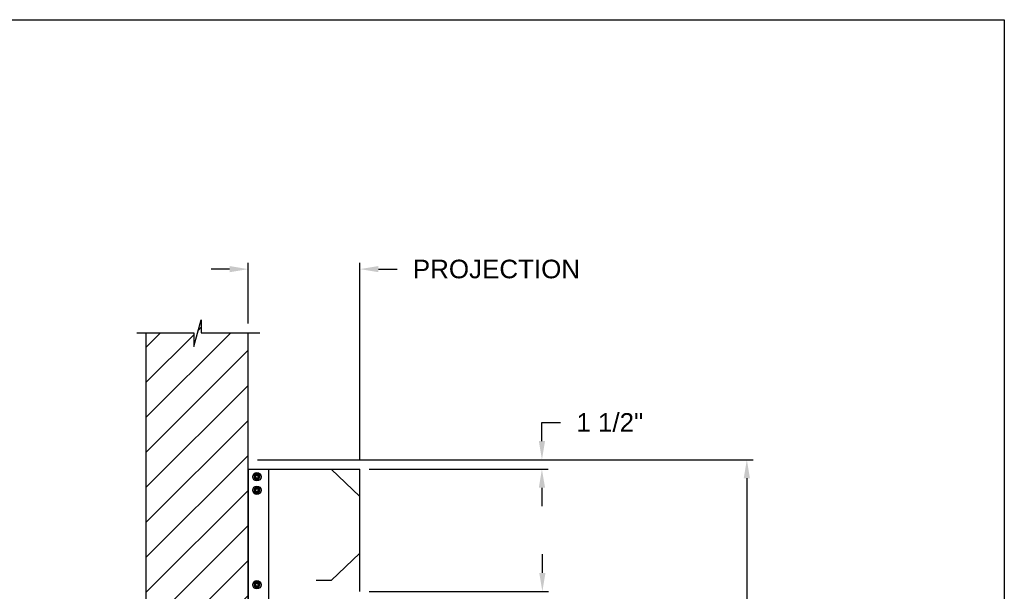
# Model space of a CAD drawing. Header units: inches. Extents: x 170 to 312, y 215 to 248.
# Tile 550 of 656: x 282.74 to 287.71, y 244.3 to 247.18. Entities that reach past the tile are written whole.
import ezdxf

# ---------------------------------------------------------------- set-up
doc = ezdxf.new("R2010")
doc.units = ezdxf.units.IN
doc.header["$LTSCALE"] = 0.25
doc.header["$MEASUREMENT"] = 0
doc.layers.add('ANNOTATIONS', color=1, linetype='Continuous')
doc.layers.add('MOTOR RH', color=7, linetype='Continuous')
doc.styles.add('ARIAL', font='arial.ttf', dxfattribs={"height": 0.09375})
doc.dimstyles.new('STANDARD$0', dxfattribs={"dimtxt": 0.09375, "dimasz": 0.09375, "dimexe": 0.03125, "dimexo": 0.046875, "dimgap": 0.09, "dimtad": 0, "dimtih": 1, "dimtoh": 1, "dimdec": 4, "dimzin": 0, "dimdsep": 46, "dimtxsty": 'ARIAL', "dimcen": 0.09, "dimadec": 0, "dimazin": 0, "dimtfac": 1, "dimtdec": 4, "dimtofl": 0, "dimtmove": 0, "dimatfit": 1, "dimfxl": 1, "dimtolj": 1, "dimtzin": 0, "dimarcsym": 0})

# ---------------------------------------------------------------- blocks, each defined once
blk = doc.blocks.new('*D62')
at = {"layer": 'ANNOTATIONS', "color": 0, "lineweight": -2, "transparency": 16777216}
for p, q in [((283.8022, 245.923), (283.7085, 245.923)), ((283.896, 245.6487), (283.896, 245.9542)), ((284.4599, 244.9603), (284.4599, 245.9542)), ((284.5536, 245.923), (284.6474, 245.923))]:
    blk.add_line(p, q, dxfattribs=at)
at = {"layer": 'ANNOTATIONS', "color": 0, "transparency": 16777216}
for points in [[(283.8022, 245.9386), (283.8022, 245.9074), (283.896, 245.923)], [(284.5536, 245.9386), (284.5536, 245.9074), (284.4599, 245.923)]]:
    blk.add_solid(points, dxfattribs=at)
at = {"layer": 'defpoints', "color": 0, "transparency": 16777216}
for p in [(284.4599, 245.923), (283.896, 245.6018), (284.4599, 244.9134)]:
    blk.add_point(p, dxfattribs=at)
at = {"layer": 'ANNOTATIONS', "color": 0, "transparency": 16777216, "insert": (285.149, 245.923), "char_height": 0.09375, "attachment_point": 5, "style": 'ARIAL'}
blk.add_mtext('\\A1;PROJECTION ', dxfattribs=at)
blk = doc.blocks.new('*D64')
at = {"layer": 'ANNOTATIONS', "color": 0, "lineweight": -2, "transparency": 16777216}
for p, q in [((283.9429, 244.961), (286.4438, 244.961)), ((286.4126, 244.8673), (286.4126, 242.7497)), ((286.4126, 240.1972), (286.4126, 242.3148)), ((285.9474, 240.1034), (286.4438, 240.1034))]:
    blk.add_line(p, q, dxfattribs=at)
at = {"layer": 'ANNOTATIONS', "color": 0, "transparency": 16777216}
for points in [[(286.3969, 244.8673), (286.4282, 244.8673), (286.4126, 244.961)], [(286.3969, 240.1972), (286.4282, 240.1972), (286.4126, 240.1034)]]:
    blk.add_solid(points, dxfattribs=at)
at = {"layer": 'defpoints', "color": 0, "transparency": 16777216}
for p in [(283.896, 244.961), (285.9005, 240.1034), (286.4126, 240.1034)]:
    blk.add_point(p, dxfattribs=at)
at = {"layer": 'ANNOTATIONS', "color": 0, "transparency": 16777216, "insert": (286.4126, 242.5322), "char_height": 0.09375, "attachment_point": 5, "style": 'ARIAL'}
blk.add_mtext('\\A1;TOTAL\\PHEIGHT', dxfattribs=at)
blk = doc.blocks.new('*D65')
at = {"layer": 'ANNOTATIONS', "color": 0, "lineweight": -2, "transparency": 16777216}
for p, q in [((285.3807, 244.3897), (285.3807, 244.4835)), ((284.5067, 244.296), (285.4119, 244.296)), ((284.5067, 244.125), (285.4119, 244.125)), ((285.3807, 244.0313), (285.3807, 243.9375)), ((285.3807, 243.9375), (285.2869, 243.9375))]:
    blk.add_line(p, q, dxfattribs=at)
at = {"layer": 'ANNOTATIONS', "color": 0, "transparency": 16777216}
for points in [[(285.365, 244.3897), (285.3963, 244.3897), (285.3807, 244.296)], [(285.365, 244.0313), (285.3963, 244.0313), (285.3807, 244.125)]]:
    blk.add_solid(points, dxfattribs=at)
at = {"layer": 'defpoints', "color": 0, "transparency": 16777216}
for p in [(284.4599, 244.296), (284.4599, 244.125), (285.3807, 244.125)]:
    blk.add_point(p, dxfattribs=at)
at = {"layer": 'ANNOTATIONS', "color": 0, "transparency": 16777216, "insert": (285.1428, 243.9375), "char_height": 0.09375, "attachment_point": 5, "style": 'ARIAL'}
blk.add_mtext('\\A1;6"', dxfattribs=at)
blk = doc.blocks.new('*D66')
at = {"layer": 'ANNOTATIONS', "color": 0, "lineweight": -2, "transparency": 16777216}
for p, q in [((285.3785, 245.0548), (285.3785, 245.1485)), ((285.3785, 245.1485), (285.4723, 245.1485)), ((284.5067, 244.961), (285.4098, 244.961)), ((284.5067, 244.9134), (285.4098, 244.9134)), ((285.3785, 244.8196), (285.3785, 244.7259))]:
    blk.add_line(p, q, dxfattribs=at)
at = {"layer": 'ANNOTATIONS', "color": 0, "transparency": 16777216}
for points in [[(285.3629, 245.0548), (285.3942, 245.0548), (285.3785, 244.961)], [(285.3629, 244.8196), (285.3942, 244.8196), (285.3785, 244.9134)]]:
    blk.add_solid(points, dxfattribs=at)
at = {"layer": 'defpoints', "color": 0, "transparency": 16777216}
for p in [(284.4599, 244.961), (285.3785, 244.961), (284.4599, 244.9134)]:
    blk.add_point(p, dxfattribs=at)
at = {"layer": 'ANNOTATIONS', "color": 0, "transparency": 16777216, "insert": (285.721, 245.1485), "char_height": 0.09375, "attachment_point": 5, "style": 'ARIAL'}
blk.add_mtext('\\A1;1 1/2"', dxfattribs=at)

msp = doc.modelspace()

# ---------------------------------------------------------------- hatches: boundary and pattern name
at = {"layer": 'MOTOR RH'}
h = msp.add_hatch(dxfattribs=at)
h.set_pattern_fill('ANSI31', color=256, style=0)
h.set_pattern_definition([(45, (98.49308, -12.36819), (-0.08838835, 0.08838835), [])])
h.paths.add_polyline_path([(283.89599, 244.86719), (283.89599, 245.60178), (283.65949, 245.60178), (283.65949, 245.66644), (283.62108, 245.53308), (283.62108, 245.60178), (283.38036, 245.60178), (283.38036, 245.05148)])
h.paths.add_polyline_path([(283.38036, 244.12505), (283.89599, 244.12505), (283.89599, 244.86719), (283.38036, 245.05148)])

# ---------------------------------------------------------------- linework, layer by layer
at = {"layer": 'defpoints'}
msp.add_lwpolyline([(287.7119, 234.44685), (268.24203, 234.44685), (268.24203, 247.18196), (287.7119, 247.18196)], close=True, dxfattribs=at)
at = {"layer": 'MOTOR RH'}
for p, q in [((283.62108, 245.53308), (283.65949, 245.66644)), ((283.65949, 245.66644), (283.65949, 245.60178)), ((283.33398, 245.60178), (283.62108, 245.60178)), ((283.38036, 245.60178), (283.38036, 240.10342)), ((283.62108, 245.60178), (283.62108, 245.53308)), ((283.65949, 245.60178), (283.95469, 245.60178)), ((283.89599, 240.10342), (283.89599, 245.60178)), ((283.89781, 240.1061), (283.89781, 244.91339)), ((283.89781, 244.91339), (284.45987, 244.91339)), ((283.94442, 244.88749), (283.94496, 244.88915)), ((283.94619, 244.88647), (283.9471, 244.88826)), ((283.95317, 244.88244), (283.95317, 244.88244)), ((284.00001, 240.1061), (284.00001, 244.91339)), ((284.31539, 244.91339), (284.45987, 244.7758)), ((284.45987, 244.29598), (284.45987, 244.91339)), ((283.94442, 244.81936), (283.94496, 244.82102)), ((283.94619, 244.81834), (283.9471, 244.82013)), ((283.95317, 244.86769), (283.95317, 244.86769)), ((283.95317, 244.81431), (283.95317, 244.81431)), ((283.95317, 244.79956), (283.95317, 244.79956)), ((284.31539, 244.35196), (284.45987, 244.48955)), ((283.94442, 244.34247), (283.94496, 244.34412)), ((283.94619, 244.34144), (283.9471, 244.34323)), ((283.95317, 244.33742), (283.95317, 244.33742)), ((283.95317, 244.32267), (283.95317, 244.32267)), ((284.31539, 244.35196), (284.2391, 244.35196)), ((283.89781, 244.29768), (283.89599, 244.29768))]:
    msp.add_line(p, q, dxfattribs=at)
for centre, radius in [((283.94039, 244.87507), 0.02129), ((283.94039, 244.87507), 0.01277), ((283.94039, 244.87507), 0.00852), ((283.94039, 244.87507), 0.00719), ((283.94039, 244.80694), 0.02129), ((283.94039, 244.80694), 0.01277), ((283.94039, 244.80694), 0.00852), ((283.94039, 244.80694), 0.00719), ((283.94039, 244.33004), 0.02129), ((283.94039, 244.33004), 0.01277), ((283.94039, 244.33004), 0.00852), ((283.94039, 244.33004), 0.00719)]:
    msp.add_circle(centre, radius, dxfattribs=at)
for centre in [(283.94039, 244.87507), (283.94039, 244.80694), (283.94039, 244.33004)]:
    msp.add_arc(centre, 0.0148, 72.05172, 63.05172, dxfattribs=at)
for points, knots in [([(283.93401, 244.88613), (283.93311, 244.88561), (283.93129, 244.88456), (283.92918, 244.88334), (283.92797, 244.88264), (283.92762, 244.88244)], [0, 0, 0, 0, 0.40629, 0.8272757, 1, 1, 1, 1]), ([(283.92762, 244.87507), (283.92762, 244.87524), (283.92762, 244.87634), (283.92762, 244.8784), (283.92762, 244.88068), (283.92762, 244.88201), (283.92762, 244.88244)], [0, 0, 0, 0, 0.0665461, 0.4352796, 0.8145291, 1, 1, 1, 1]), ([(283.92762, 244.86769), (283.92762, 244.86832), (283.92762, 244.86979), (283.92762, 244.87225), (283.92762, 244.87412), (283.92762, 244.87507)], [0, 0, 0, 0, 0.2654559, 0.628086, 1, 1, 1, 1]), ([(283.94039, 244.88982), (283.9394, 244.88924), (283.93738, 244.88808), (283.93517, 244.8868), (283.93404, 244.88615), (283.93401, 244.88613)], [0, 0, 0, 0, 0.4843217, 0.9863197, 1, 1, 1, 1]), ([(283.94678, 244.88613), (283.94589, 244.88664), (283.94407, 244.8877), (283.94195, 244.88892), (283.94075, 244.88961), (283.94039, 244.88982)], [0, 0, 0, 0, 0.4063022, 0.8272792, 1, 1, 1, 1]), ([(283.94678, 244.88613), (283.94589, 244.88664), (283.94407, 244.8877), (283.94195, 244.88892), (283.94075, 244.88961), (283.94039, 244.88982)], [0, 0, 0, 0, 0.4062953, 0.8272806, 1, 1, 1, 1]), ([(283.95317, 244.88244), (283.95218, 244.88301), (283.95015, 244.88418), (283.94795, 244.88546), (283.94681, 244.88611), (283.94678, 244.88613)], [0, 0, 0, 0, 0.4843315, 0.9863404, 1, 1, 1, 1]), ([(283.95317, 244.88244), (283.95218, 244.88301), (283.95015, 244.88418), (283.94795, 244.88546), (283.94681, 244.88611), (283.94678, 244.88613)], [0, 0, 0, 0, 0.4843392, 0.9863408, 1, 1, 1, 1]), ([(283.95317, 244.87507), (283.95317, 244.87524), (283.95317, 244.87634), (283.95317, 244.8784), (283.95317, 244.88068), (283.95317, 244.88201), (283.95317, 244.88244)], [0, 0, 0, 0, 0.066545, 0.4352822, 0.8145299, 1, 1, 1, 1]), ([(283.95317, 244.86769), (283.95317, 244.86832), (283.95317, 244.86979), (283.95317, 244.87225), (283.95317, 244.87412), (283.95317, 244.87507)], [0, 0, 0, 0, 0.2654559, 0.628086, 1, 1, 1, 1]), ([(283.95317, 244.86769), (283.95317, 244.86832), (283.95317, 244.86979), (283.95317, 244.87225), (283.95317, 244.87412), (283.95317, 244.87507)], [0, 0, 0, 0, 0.2654541, 0.6280925, 1, 1, 1, 1]), ([(283.92762, 244.86769), (283.92861, 244.86712), (283.93064, 244.86595), (283.93284, 244.86467), (283.93398, 244.86402), (283.93401, 244.864)], [0, 0, 0, 0, 0.4843319, 0.9863404, 1, 1, 1, 1]), ([(283.93401, 244.864), (283.9349, 244.86349), (283.93672, 244.86244), (283.93884, 244.86121), (283.94004, 244.86052), (283.94039, 244.86032)], [0, 0, 0, 0, 0.4063025, 0.8272788, 1, 1, 1, 1]), ([(283.94039, 244.82169), (283.9394, 244.82112), (283.93738, 244.81995), (283.93517, 244.81867), (283.93404, 244.81802), (283.93401, 244.818)], [0, 0, 0, 0, 0.4843421, 0.9863407, 1, 1, 1, 1]), ([(283.94039, 244.86032), (283.94139, 244.86089), (283.94341, 244.86206), (283.94562, 244.86333), (283.94675, 244.86399), (283.94678, 244.864)], [0, 0, 0, 0, 0.4843419, 0.9863197, 1, 1, 1, 1]), ([(283.94039, 244.86032), (283.94139, 244.86089), (283.94341, 244.86206), (283.94562, 244.86333), (283.94675, 244.86399), (283.94678, 244.864)], [0, 0, 0, 0, 0.4843494, 0.9863201, 1, 1, 1, 1]), ([(283.94678, 244.818), (283.94589, 244.81852), (283.94407, 244.81957), (283.94195, 244.82079), (283.94075, 244.82149), (283.94039, 244.82169)], [0, 0, 0, 0, 0.4062819, 0.8272595, 1, 1, 1, 1]), ([(283.94678, 244.818), (283.94589, 244.81852), (283.94407, 244.81957), (283.94195, 244.82079), (283.94075, 244.82149), (283.94039, 244.82169)], [0, 0, 0, 0, 0.4062749, 0.8272609, 1, 1, 1, 1]), ([(283.94678, 244.864), (283.94768, 244.86452), (283.9495, 244.86557), (283.95161, 244.86679), (283.95282, 244.86749), (283.95317, 244.86769)], [0, 0, 0, 0, 0.4062902, 0.8272757, 1, 1, 1, 1]), ([(283.94678, 244.864), (283.94768, 244.86452), (283.9495, 244.86557), (283.95161, 244.86679), (283.95282, 244.86749), (283.95317, 244.86769)], [0, 0, 0, 0, 0.4062829, 0.8272765, 1, 1, 1, 1]), ([(283.93401, 244.818), (283.93311, 244.81748), (283.93129, 244.81643), (283.92918, 244.81521), (283.92797, 244.81452), (283.92762, 244.81431)], [0, 0, 0, 0, 0.4063027, 0.8272597, 1, 1, 1, 1]), ([(283.92762, 244.80694), (283.92762, 244.80711), (283.92762, 244.80821), (283.92762, 244.81027), (283.92762, 244.81255), (283.92762, 244.81388), (283.92762, 244.81431)], [0, 0, 0, 0, 0.066546, 0.435279, 0.8145683, 1, 1, 1, 1]), ([(283.92762, 244.79956), (283.92762, 244.80019), (283.92762, 244.80166), (283.92762, 244.80413), (283.92762, 244.80599), (283.92762, 244.80694)], [0, 0, 0, 0, 0.2654667, 0.6280709, 1, 1, 1, 1]), ([(283.92762, 244.79956), (283.92861, 244.79899), (283.93064, 244.79782), (283.93285, 244.79655), (283.93398, 244.79589), (283.93401, 244.79588)], [0, 0, 0, 0, 0.4843421, 0.9863197, 1, 1, 1, 1]), ([(283.93401, 244.79588), (283.9349, 244.79536), (283.93672, 244.79431), (283.93884, 244.79309), (283.94004, 244.79239), (283.94039, 244.79219)], [0, 0, 0, 0, 0.40630275, 0.82725925, 1, 1, 1, 1]), ([(283.94039, 244.79219), (283.94139, 244.79276), (283.94341, 244.79393), (283.94562, 244.7952), (283.94675, 244.79586), (283.94678, 244.79588)], [0, 0, 0, 0, 0.4843419, 0.9863197, 1, 1, 1, 1]), ([(283.94039, 244.79219), (283.94139, 244.79276), (283.94341, 244.79393), (283.94562, 244.7952), (283.94675, 244.79586), (283.94678, 244.79588)], [0, 0, 0, 0, 0.4843494, 0.9863201, 1, 1, 1, 1]), ([(283.95317, 244.81431), (283.95218, 244.81489), (283.95015, 244.81605), (283.94794, 244.81733), (283.94681, 244.81798), (283.94678, 244.818)], [0, 0, 0, 0, 0.4843417, 0.9863197, 1, 1, 1, 1]), ([(283.95317, 244.81431), (283.95218, 244.81489), (283.95015, 244.81605), (283.94794, 244.81733), (283.94681, 244.81798), (283.94678, 244.818)], [0, 0, 0, 0, 0.4843494, 0.9863201, 1, 1, 1, 1]), ([(283.94678, 244.79588), (283.94768, 244.79639), (283.9495, 244.79744), (283.95161, 244.79866), (283.95282, 244.79936), (283.95317, 244.79956)], [0, 0, 0, 0, 0.4063029, 0.8272597, 1, 1, 1, 1]), ([(283.94678, 244.79588), (283.94768, 244.79639), (283.9495, 244.79744), (283.95161, 244.79866), (283.95282, 244.79936), (283.95317, 244.79956)], [0, 0, 0, 0, 0.4062955, 0.8272605, 1, 1, 1, 1]), ([(283.95317, 244.80694), (283.95317, 244.80711), (283.95317, 244.80821), (283.95317, 244.81027), (283.95317, 244.81255), (283.95317, 244.81388), (283.95317, 244.81431)], [0, 0, 0, 0, 0.066545, 0.4352816, 0.8145691, 1, 1, 1, 1]), ([(283.95317, 244.79956), (283.95317, 244.80019), (283.95317, 244.80166), (283.95317, 244.80413), (283.95317, 244.80599), (283.95317, 244.80694)], [0, 0, 0, 0, 0.26546669, 0.62807091, 1, 1, 1, 1]), ([(283.95317, 244.79956), (283.95317, 244.80019), (283.95317, 244.80166), (283.95317, 244.80413), (283.95317, 244.80599), (283.95317, 244.80694)], [0, 0, 0, 0, 0.2654649, 0.6280774, 1, 1, 1, 1]), ([(283.93401, 244.3411), (283.93311, 244.34059), (283.93129, 244.33954), (283.92918, 244.33831), (283.92797, 244.33762), (283.92762, 244.33742)], [0, 0, 0, 0, 0.4062821, 0.8272596, 1, 1, 1, 1]), ([(283.92762, 244.33004), (283.92762, 244.33021), (283.92762, 244.33132), (283.92762, 244.33338), (283.92762, 244.33566), (283.92762, 244.33698), (283.92762, 244.33742)], [0, 0, 0, 0, 0.0665487, 0.4352966, 0.8145608, 1, 1, 1, 1]), ([(283.92762, 244.32267), (283.92762, 244.32329), (283.92762, 244.32477), (283.92762, 244.32723), (283.92762, 244.3291), (283.92762, 244.33004)], [0, 0, 0, 0, 0.2654559, 0.628086, 1, 1, 1, 1]), ([(283.92762, 244.32267), (283.92861, 244.32209), (283.93064, 244.32093), (283.93284, 244.31965), (283.93398, 244.319), (283.93401, 244.31898)], [0, 0, 0, 0, 0.4843319, 0.9863404, 1, 1, 1, 1]), ([(283.94039, 244.34479), (283.9394, 244.34422), (283.93738, 244.34305), (283.93517, 244.34178), (283.93404, 244.34112), (283.93401, 244.3411)], [0, 0, 0, 0, 0.48434207, 0.98631972, 1, 1, 1, 1]), ([(283.94678, 244.3411), (283.94589, 244.34162), (283.94407, 244.34267), (283.94195, 244.34389), (283.94075, 244.34459), (283.94039, 244.34479)], [0, 0, 0, 0, 0.4063025, 0.8272596, 1, 1, 1, 1]), ([(283.94678, 244.3411), (283.94589, 244.34162), (283.94407, 244.34267), (283.94195, 244.34389), (283.94075, 244.34459), (283.94039, 244.34479)], [0, 0, 0, 0, 0.4062955, 0.827261, 1, 1, 1, 1]), ([(283.95317, 244.33742), (283.95218, 244.33799), (283.95015, 244.33916), (283.94795, 244.34043), (283.94681, 244.34109), (283.94678, 244.3411)], [0, 0, 0, 0, 0.4843417, 0.9863407, 1, 1, 1, 1]), ([(283.95317, 244.33742), (283.95218, 244.33799), (283.95015, 244.33916), (283.94795, 244.34043), (283.94681, 244.34109), (283.94678, 244.3411)], [0, 0, 0, 0, 0.4843495, 0.9863411, 1, 1, 1, 1]), ([(283.94678, 244.31898), (283.94768, 244.31949), (283.9495, 244.32055), (283.95161, 244.32177), (283.95282, 244.32246), (283.95317, 244.32267)], [0, 0, 0, 0, 0.4062902, 0.8272757, 1, 1, 1, 1]), ([(283.94678, 244.31898), (283.94768, 244.31949), (283.9495, 244.32055), (283.95161, 244.32177), (283.95282, 244.32246), (283.95317, 244.32267)], [0, 0, 0, 0, 0.4062829, 0.8272765, 1, 1, 1, 1]), ([(283.95317, 244.33004), (283.95317, 244.33021), (283.95317, 244.33132), (283.95317, 244.33338), (283.95317, 244.33566), (283.95317, 244.33698), (283.95317, 244.33742)], [0, 0, 0, 0, 0.0665476, 0.4352991, 0.8145617, 1, 1, 1, 1]), ([(283.95317, 244.32267), (283.95317, 244.32329), (283.95317, 244.32477), (283.95317, 244.32723), (283.95317, 244.3291), (283.95317, 244.33004)], [0, 0, 0, 0, 0.2654559, 0.628086, 1, 1, 1, 1]), ([(283.95317, 244.32267), (283.95317, 244.32329), (283.95317, 244.32477), (283.95317, 244.32723), (283.95317, 244.3291), (283.95317, 244.33004)], [0, 0, 0, 0, 0.2654541, 0.6280925, 1, 1, 1, 1]), ([(283.93401, 244.31898), (283.9349, 244.31846), (283.93672, 244.31741), (283.93884, 244.31619), (283.94004, 244.31549), (283.94039, 244.31529)], [0, 0, 0, 0, 0.4063025, 0.8272788, 1, 1, 1, 1]), ([(283.94039, 244.31529), (283.94139, 244.31586), (283.94341, 244.31703), (283.94562, 244.31831), (283.94675, 244.31896), (283.94678, 244.31898)], [0, 0, 0, 0, 0.4843216, 0.9863197, 1, 1, 1, 1]), ([(283.94039, 244.31529), (283.94139, 244.31586), (283.94341, 244.31703), (283.94562, 244.31831), (283.94675, 244.31896), (283.94678, 244.31898)], [0, 0, 0, 0, 0.48432905, 0.98632011, 1, 1, 1, 1])]:
    msp.add_open_spline(points, degree=3, knots=knots, dxfattribs=at)

# ---------------------------------------------------------------- dimensions: what is measured, and where the dimension line sits
at = {"layer": 'ANNOTATIONS'}
dim = msp.add_linear_dim(base=(284.45987, 245.92298), p1=(283.89599, 245.60178), p2=(284.45987, 244.91339), text='PROJECTION ', dimstyle='STANDARD$0', dxfattribs=at)
dim.commit()
dim.dimension.update_dxf_attribs({"geometry": '*D62', "text_midpoint": (285.14898, 245.92298)})
for base, p1, p2, text, picture, middle in [((285.37854, 244.96103), (284.45987, 244.91339), (284.45987, 244.96103), '1 1/2"', '*D66', (285.72098, 245.14853)), ((286.41256, 240.10342), (283.89599, 244.96103), (285.90052, 240.10342), 'TOTAL\\PHEIGHT', '*D64', (286.41256, 242.53223)), ((285.38067, 244.12505), (284.45987, 244.29598), (284.45987, 244.12505), '6"', '*D65', (285.14278, 243.93755))]:
    dim = msp.add_linear_dim(base=base, p1=p1, p2=p2, angle=90, text=text, dimstyle='STANDARD$0', dxfattribs=at)
    dim.commit()
    dim.dimension.update_dxf_attribs({"geometry": picture, "text_midpoint": middle})

doc.saveas('drawing.dxf')
